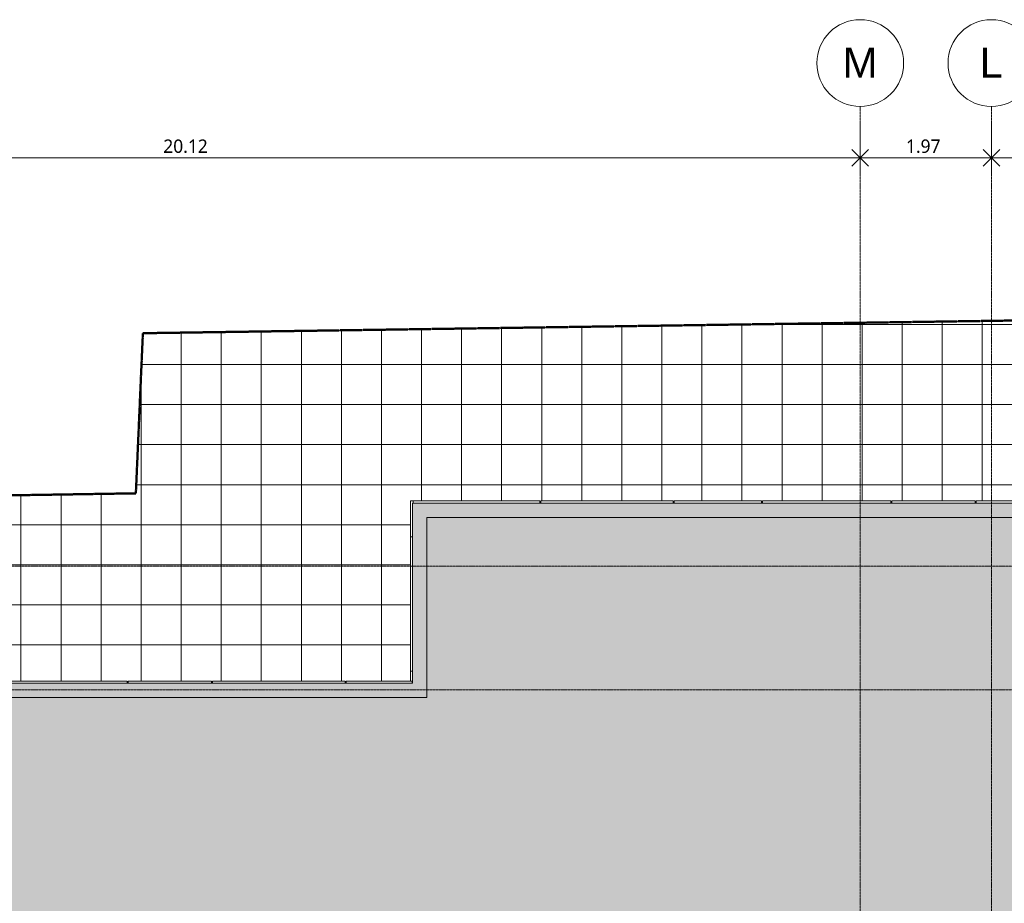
# Model space of a CAD drawing. Header units: millimetres. Extents: x -59616 to 35213, y -20402 to 53287.
# Tile 621 of 656: x -26760 to -12011, y 40055 to 53287. Entities that reach past the tile are written whole.
import ezdxf

# ---------------------------------------------------------------- set-up
doc = ezdxf.new("R2010")
doc.units = ezdxf.units.MM
doc.linetypes.add('Double tiret', pattern=[42.8625, 15.875, -4.7625, 6.35, -4.7625, 6.35, -4.7625])
doc.linetypes.add('Ligne de quadrillage', pattern=[22.225, 12.7, -3.175, 3.175, -3.175])
for name, color, linetype, lineweight in [('A-ANNO-DIMS', 211, 'Continuous', 9), ('A-ANNO-DIMS-100', 211, 'Continuous', 9), ('A-FLOR', 192, 'Continuous', 9), ('A-FLOR-PATT', 8, 'Continuous', 9), ('A-GENM', 13, 'Continuous', 9), ('A-WALL', 113, 'Continuous', 9), ('C-PROP-LINE', 91, 'Double tiret', 25), ('S-GRID', 1, 'Continuous', 9), ('S-GRID-IDEN', 1, 'Continuous', 9)]:
    doc.layers.add(name, color=color, linetype=linetype, lineweight=lineweight)
doc.styles.add('Arial', font='arial.ttf', dxfattribs={"height": 450})
doc.styles.add('Trebuchet MS_B', font='txt', dxfattribs={"height": 200})
doc.dimstyles.new('Cotes_linéaires_rouge_2mm_1', dxfattribs={"dimscale": 304.8, "dimtxt": 206.190181, "dimasz": 0.410105, "dimexe": 0.82021, "dimexo": 0.0625, "dimgap": 0.065617, "dimtad": 1, "dimlfac": 0.001, "dimrnd": 0.01, "dimzin": 0, "dimdsep": 46, "dimtxsty": 'Trebuchet MS_B', "dimblk1": 'OPEN30', "dimblk2": 'OPEN30', "dimsah": 1, "dimcen": 0.09, "dimdle": 0.82021, "dimazin": 0, "dimtfac": 1, "dimtdec": 4, "dimtix": 1, "dimtmove": 0, "dimatfit": 3, "dimfxl": 1.64042, "dimfxlon": 1, "dimtvp": 1, "dimtolj": 1, "dimtzin": 0, "dimarcsym": 2})

# ---------------------------------------------------------------- blocks, each defined once
blk = doc.blocks.new('Accrotère R_1 - Accrotère R_1-1333940-Niveau Toiture')
at = {"layer": 'A-GENM'}
blk.add_hatch(color=9, dxfattribs=at).paths.add_polyline_path([(-28873, -53731), (-28873, -38549), (-38114, -38549), (-38114, -1621), (-36354, -1621), (-36354, -1404), (-38331, -1404), (-38331, -38759), (-38244, -38759), (-38244, -38766), (-29090, -38766), (-29090, -53514), (-44935, -53514), (-44935, -43844), (-43136, -43844), (-43136, -20660), (-45832, -20660), (-45832, 3428), (-36354, 3428), (-36354, 3645), (-46049, 3645), (-46049, -20877), (-43353, -20877), (-43353, -43627), (-45152, -43627), (-45152, -53731), (-33315, -53731)])
for p, q in [((-46049, -20877), (-46049, 3645)), ((-45832, 3428), (-45832, -20660)), ((-45832, -20660), (-43136, -20660)), ((-43136, -20660), (-43136, -43844)), ((-43353, -20877), (-46049, -20877)), ((-43353, -43627), (-43353, -20877))]:
    blk.add_line(p, q, dxfattribs=at)
blk = doc.blocks.new('Family - ___-384955-Niveau Toiture')
at = {"layer": 'C-PROP-LINE', "color": 10, "lineweight": 50}
for p, q in [((-48592, -24915), (-49026, 4882)), ((-46194, -25020), (-48592, -24915)), ((-45920, -42245), (-46194, -25020))]:
    blk.add_line(p, q, dxfattribs=at)
blk = doc.blocks.new('Quadrillage - Extrémité de la ligne de quadrillage - Cercle-11506-Niveau Toiture')
at = {"layer": 'S-GRID-IDEN'}
blk.add_circle((0, 0), 6.5, dxfattribs=at)
blk = doc.blocks.new('DIMBLOCK26-Niveau Toiture')
at = {"layer": 'A-ANNO-DIMS-100'}
for p, q in [((-34290, 51717), (-34290, 50967)), ((-34290, 51217), (-34290, 51717)), ((-14169, 51717), (-14169, 50967)), ((-14169, 51217), (-14169, 51717)), ((-34290, 51217), (-14169, 51217))]:
    blk.add_line(p, q, dxfattribs=at)
at = {"layer": 'A-ANNO-DIMS-100', "lineweight": 25}
for p, q in [((-34290, 51217), (-34415, 51342)), ((-34290, 51217), (-34165, 51342)), ((-14169, 51217), (-14294, 51342)), ((-14169, 51217), (-14044, 51342)), ((-34290, 51217), (-34415, 51092)), ((-34290, 51217), (-34165, 51092)), ((-14169, 51217), (-14294, 51092)), ((-14169, 51217), (-14044, 51092))]:
    blk.add_line(p, q, dxfattribs=at)
at = {"layer": 'A-ANNO-DIMS-100', "color": 0, "insert": (-24609, 51493), "char_height": 200, "width": 910.03, "attachment_point": 1, "line_spacing_factor": 1.048425, "style": 'Trebuchet MS_B'}
blk.add_mtext('20.12', dxfattribs=at)
blk = doc.blocks.new('_Open30')
at = {"color": 0, "linetype": 'ByBlock', "lineweight": -2}
for p, q in [((-1, 0.27), (0, 0)), ((0, 0), (-1, -0.27)), ((0, 0), (-1, 0))]:
    blk.add_line(p, q, dxfattribs=at)
blk = doc.blocks.new('DIMBLOCK27-Niveau Toiture')
at = {"layer": 'A-ANNO-DIMS-100'}
for p, q in [((-14169, 51717), (-14169, 50967)), ((-14169, 51217), (-14169, 51717)), ((-12204, 51717), (-12204, 50967)), ((-12204, 51217), (-12204, 51717)), ((-14169, 51217), (-12204, 51217))]:
    blk.add_line(p, q, dxfattribs=at)
at = {"layer": 'A-ANNO-DIMS-100', "lineweight": 25}
for p, q in [((-14169, 51217), (-14294, 51342)), ((-14169, 51217), (-14044, 51342)), ((-12204, 51217), (-12329, 51342)), ((-12204, 51217), (-12079, 51342)), ((-14169, 51217), (-14294, 51092)), ((-14169, 51217), (-14044, 51092)), ((-12204, 51217), (-12329, 51092)), ((-12204, 51217), (-12079, 51092))]:
    blk.add_line(p, q, dxfattribs=at)
at = {"layer": 'A-ANNO-DIMS-100', "color": 0, "insert": (-13484, 51493), "char_height": 200, "width": 712.93, "attachment_point": 1, "line_spacing_factor": 1.048425, "style": 'Trebuchet MS_B'}
blk.add_mtext('1.97', dxfattribs=at)
blk = doc.blocks.new('DIMBLOCK28-Niveau Toiture')
at = {"layer": 'A-ANNO-DIMS-100'}
for p, q in [((-12204, 51717), (-12204, 50967)), ((-12204, 51217), (-12204, 51717)), ((-8922, 51717), (-8922, 50967)), ((-8922, 51217), (-8922, 51717)), ((-12204, 51217), (-8922, 51217))]:
    blk.add_line(p, q, dxfattribs=at)
at = {"layer": 'A-ANNO-DIMS-100', "lineweight": 25}
for p, q in [((-12204, 51217), (-12329, 51342)), ((-12204, 51217), (-12079, 51342)), ((-8922, 51217), (-9047, 51342)), ((-8922, 51217), (-8797, 51342)), ((-12204, 51217), (-12329, 51092)), ((-12204, 51217), (-12079, 51092)), ((-8922, 51217), (-9047, 51092)), ((-8922, 51217), (-8797, 51092))]:
    blk.add_line(p, q, dxfattribs=at)
at = {"layer": 'A-ANNO-DIMS-100', "color": 0, "insert": (-10860, 51493), "char_height": 200, "width": 712.93, "attachment_point": 1, "line_spacing_factor": 1.048425, "style": 'Trebuchet MS_B'}
blk.add_mtext('3.28', dxfattribs=at)

msp = doc.modelspace()

# ---------------------------------------------------------------- hatches: boundary and pattern name
at = {"layer": 'A-FLOR'}
h = msp.add_hatch(color=10, dxfattribs=at)
h.paths.add_polyline_path([(-53412.645, 29089.958), (-38765.915, 29089.958), (-38765.915, 38243.989), (-38759.054, 38243.989), (-38759.054, 38330.85), (-1404.139, 38330.85), (-1404.139, 38243.989), (-1381.018, 38243.989), (-1381.018, 36353.989), (3427.784, 36353.989), (3427.784, 45832.377), (-20659.837, 45832.377), (-20659.837, 43136.039), (-43843.999, 43136.039), (-43843.999, 44934.84), (-53501.152, 44934.84), (-53501.152, 29089.958)])
h.paths.add_polyline_path([(-42167.998, 36677.08), (-43350.498, 36677.08), (-43350.498, 37892.08), (-42135.498, 37892.08), (-42135.498, 36677.08), (-42167.393, 36677.08)])
h.paths.add_polyline_path([(1118.857, 40662.512), (528.857, 40662.512), (528.857, 40858.79), (258.857, 40858.79), (258.857, 40762.512), (-331.143, 40762.512), (-331.143, 41352.512), (258.857, 41352.512), (258.857, 41058.79), (528.857, 41058.79), (528.857, 41252.512), (1118.857, 41252.512), (1118.857, 40953.467)])
h.paths.add_polyline_path([(-1962.211, 42843.939), (-2379.076, 42843.939), (-2379.076, 43040.217), (-2649.076, 43040.217), (-2649.076, 42943.939), (-3239.076, 42943.939), (-3239.076, 43533.939), (-2649.076, 43533.939), (-2649.076, 43240.217), (-2379.076, 43240.217), (-2379.076, 43433.939), (-1962.211, 43433.939)])
at = {"layer": 'A-FLOR-PATT'}
h = msp.add_hatch(dxfattribs=at)
h.set_pattern_fill('FP_3', color=256, style=0, pattern_type=2)
h.set_pattern_definition([(180, (-14741.15, 42123.1), (-7e-14, -600), []), (270, (-14741.15, 42123.1), (600, 4e-14), [])])
h.paths.add_polyline_path([(-54801.152, 27723.097), (-53741.152, 27723.097), (-53741.152, 45141.701), (-53770.139, 45141.701), (-53770.139, 45181.701), (-53741.152, 45181.701), (-53741.152, 45301.701), (-43577.138, 45301.701), (-43577.138, 43382.9), (-42845.138, 43382.9), (-42845.138, 43352.9), (-42811.096, 43352.9), (-42811.096, 43382.9), (-40826.954, 43382.9), (-40826.954, 43352.9), (-40811.954, 43352.9), (-40811.954, 43382.9), (-39146.094, 43382.9), (-39146.094, 43352.9), (-39131.094, 43352.9), (-39131.094, 43382.9), (-37145.183, 43382.9), (-37145.183, 43352.9), (-37130.183, 43352.9), (-37130.183, 43382.9), (-35022.062, 43382.9), (-35022.062, 43352.9), (-35006.456, 43352.9), (-35006.456, 43382.9), (-33022.334, 43382.9), (-33022.334, 43352.9), (-33006.082, 43352.9), (-33006.082, 43382.9), (-31739.562, 43382.9), (-31739.562, 43352.9), (-31723.956, 43352.9), (-31723.956, 43382.9), (-29739.834, 43382.9), (-29739.834, 43352.9), (-29723.582, 43352.9), (-29723.582, 43382.9), (-27152.062, 43382.9), (-27152.062, 43352.9), (-27136.456, 43352.9), (-27136.456, 43382.9), (-25152.334, 43382.9), (-25152.334, 43352.9), (-25136.082, 43352.9), (-25136.082, 43382.9), (-23885.883, 43382.9), (-23885.883, 43352.9), (-23870.278, 43352.9), (-23870.278, 43382.9), (-21886.156, 43382.9), (-21886.156, 43352.9), (-21869.903, 43352.9), (-21869.903, 43382.9), (-20906.697, 43382.9), (-20906.697, 46079.237), (-18969.697, 46079.237), (-18969.697, 46049.237), (-18954.697, 46049.237), (-18954.697, 46079.237), (-16970.555, 46079.237), (-16970.555, 46049.237), (-16955.555, 46049.237), (-16955.555, 46079.237), (-15648.386, 46079.237), (-15648.386, 46049.237), (-15633.386, 46049.237), (-15633.386, 46079.237), (-13708.725, 46079.237), (-13708.725, 46049.237), (-13693.725, 46049.237), (-13693.725, 46079.237), (-12449.725, 46079.237), (-12449.725, 46049.237), (-12434.12, 46049.237), (-12434.12, 46079.237), (-10449.998, 46079.237), (-10449.998, 46049.237), (-10433.745, 46049.237), (-10433.745, 46079.237), (-9134.725, 46079.237), (-9134.725, 46049.237), (-9119.12, 46049.237), (-9119.12, 46079.237), (-7134.998, 46079.237), (-7134.998, 46049.237), (-7118.745, 46049.237), (-7118.745, 46079.237), (-6580.158, 46079.237), (-6580.158, 46049.237), (-6564.553, 46049.237), (-6564.553, 46079.237), (-5896.368, 46079.237), (-5896.368, 46049.237), (-5880.116, 46049.237), (-5880.116, 46079.237), (-2363.559, 46079.237), (-2363.559, 46049.237), (-2347.954, 46049.237), (-2347.954, 46079.237), (-1706.942, 46079.237), (-1722.17, 48929.655), (-24914.656, 48591.56), (-25019.803, 46193.864), (-42244.924, 45919.61), (-42121.286, 47934.714), (-56128.111, 46588.726), (-56128.111, 27723.097)])
h.paths.add_polyline_path([(7450.79, 37872.417), (8478.305, 37895.753), (6247.912, 49591.04), (-1699.679, 49591.04), (-1696.337, 48965.547), (5768.461, 48977.677), (5793.998, 46575.817), (6183.041, 46558.755), (6220.776, 44160.398), (6616.302, 44152.72), (6629.735, 41752.064), (7012.097, 41761.991), (7019.192, 39268.907), (7434.221, 39262.983), (7450.519, 37895.167)])

# ---------------------------------------------------------------- linework, layer by layer
at = {"layer": 'A-FLOR'}
for p, q in [((-1722.17, 48929.655), (-24914.656, 48591.56)), ((-24914.656, 48591.56), (-25019.803, 46193.864)), ((-25019.803, 46193.864), (-42244.924, 45919.61))]:
    msp.add_line(p, q, dxfattribs=at)
at = {"layer": 'A-WALL'}
for p, q in [((-20906.697, 46079.237), (-18969.697, 46079.237)), ((-20906.697, 43382.9), (-20906.697, 46079.237)), ((-20866.697, 46079.237), (-20866.697, 46049.148)), ((-18969.697, 46079.237), (-18969.697, 46049.237)), ((-18954.697, 46079.237), (-16970.555, 46079.237)), ((-18954.697, 46079.237), (-18954.697, 46049.237)), ((-16970.555, 46049.237), (-16970.555, 46079.237)), ((-16955.555, 46079.237), (-15648.386, 46079.237)), ((-16955.555, 46049.237), (-16955.555, 46079.237)), ((-15648.386, 46079.237), (-15648.386, 46049.237)), ((-15633.386, 46079.237), (-13708.725, 46079.237)), ((-15633.386, 46079.237), (-15633.386, 46049.237)), ((-13708.725, 46079.237), (-13708.725, 46049.237)), ((-13693.725, 46079.237), (-12449.725, 46079.237)), ((-13693.725, 46049.237), (-13693.725, 46079.237)), ((-12449.725, 46079.237), (-12449.725, 46049.237)), ((-12434.12, 46079.237), (-10449.998, 46079.237)), ((-12434.12, 46049.237), (-12434.12, 46079.237)), ((-20876.697, 45541.069), (-20906.697, 45541.069)), ((-20876.697, 43533.069), (-20906.697, 43533.069)), ((-27136.456, 43382.9), (-25152.334, 43382.9)), ((-25152.334, 43352.9), (-25152.334, 43382.9)), ((-25136.082, 43382.9), (-23885.883, 43382.9)), ((-25136.082, 43382.9), (-25136.082, 43352.9)), ((-23885.883, 43352.9), (-23885.883, 43382.9)), ((-23870.278, 43382.9), (-21886.156, 43382.9)), ((-23870.278, 43352.9), (-23870.278, 43382.9)), ((-21886.156, 43382.9), (-21886.156, 43352.9)), ((-21869.903, 43382.9), (-20876.697, 43382.9)), ((-21869.903, 43352.9), (-21869.903, 43382.9)), ((-20881.253, 43352.857), (-20881.253, 43382.9))]:
    msp.add_line(p, q, dxfattribs=at)
at = {"layer": 'S-GRID', "linetype": 'Ligne de quadrillage', "lineweight": 18}
for p, q in [((-14169.115, -9486.555), (-14169.115, 51986.924)), ((-12204.115, -9486.555), (-12204.115, 51986.924)), ((-59615.653, 45100.937), (32789.124, 45100.937)), ((-59615.653, 43250.937), (32789.124, 43250.937))]:
    msp.add_line(p, q, dxfattribs=at)

# ---------------------------------------------------------------- block references
at = {"layer": 'A-GENM', "rotation": 270.0000000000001}
msp.add_blockref('Accrotère R_1 - Accrotère R_1-1333940-Niveau Toiture', (0, 0), dxfattribs=at)
at = {"layer": 'C-PROP-LINE', "color": 10, "lineweight": 50, "rotation": 270.0000000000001}
msp.add_blockref('Family - ___-384955-Niveau Toiture', (0, 0), dxfattribs=at)
at = {"layer": 'S-GRID-IDEN', "xscale": 99.99999999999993, "yscale": 99.99999999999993, "zscale": 99.99999999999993}
for p in [(-14169.115, 52636.924), (-12204.115, 52636.924)]:
    msp.add_blockref('Quadrillage - Extrémité de la ligne de quadrillage - Cercle-11506-Niveau Toiture', p, dxfattribs=at)

# ---------------------------------------------------------------- texts
at = {"layer": 'S-GRID-IDEN', "char_height": 450, "attachment_point": 1, "style": 'Arial'}
for s, insert, width in [('M', (-14433.737, 52869.49), 633.33312), ('L', (-12382.737, 52869.49), 424.89437)]:
    msp.add_mtext(s, dxfattribs=dict(at, insert=insert, width=width))

# ---------------------------------------------------------------- dimensions: what is measured, and where the dimension line sits
at = {"layer": 'A-ANNO-DIMS'}
for base, p1, p2, override, picture, middle in [((-14169.115, 51217.348), (-34290.491, 51717.348), (-14169.115, 51717.348), {"dimpost": '<>', "dimfxl": 20121.376066}, 'DIMBLOCK26-Niveau Toiture', (-24229.803, 51341.119)), ((-12204.115137, 51217.347598), (-14169.115139, 51717.347598), (-12204.115137, 51717.347598), {"dimpost": '<>', "dimfxl": 1965.000002}, 'DIMBLOCK27-Niveau Toiture', (-13186.615138, 51341.118637)), ((-8921.615, 51217.348), (-12204.115, 51717.348), (-8921.615, 51717.348), {"dimpost": '<>', "dimfxl": 3282.499998}, 'DIMBLOCK28-Niveau Toiture', (-10562.865, 51341.119))]:
    dim = msp.add_linear_dim(base=base, p1=p1, p2=p2, dimstyle='Cotes_linéaires_rouge_2mm_1', override=override, dxfattribs=at)
    dim.commit()
    dim.dimension.update_dxf_attribs({"geometry": picture, "text_midpoint": middle})

doc.saveas('drawing.dxf')
